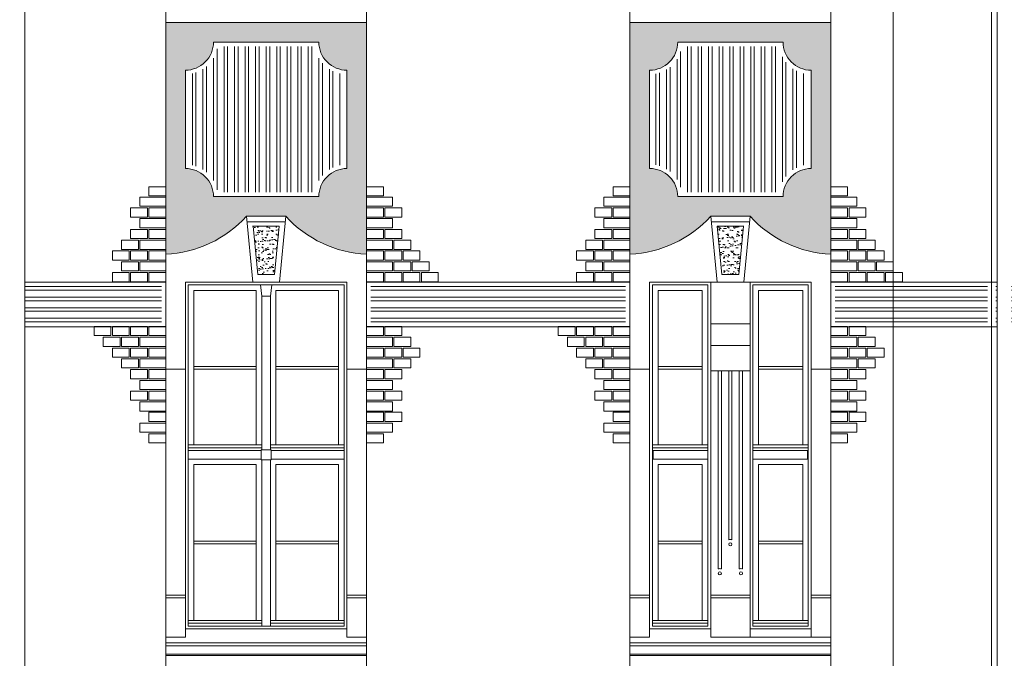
# Model space of a CAD drawing. Header units: millimetres. Extents: x 402 to 79005, y -7782 to 89952.
# Tile 388 of 423: x 47930 to 48631, y 30432 to 30887. Entities that reach past the tile are written whole.
import ezdxf

# ---------------------------------------------------------------- set-up
doc = ezdxf.new("R2010")
doc.units = ezdxf.units.MM
doc.header["$LTSCALE"] = 10
doc.layers.get('0').update_dxf_attribs({"lineweight": 0})
doc.layers.add('kreski', color=8, linetype='Continuous', lineweight=5)
doc.layers.add('okna', color=7, linetype='Continuous', lineweight=5)
pattern_1 = [(37.5, (72644.942, 22622.6415), (-0.1600031, 4.8941324), [0, -3.8608, 0, -4.318, 0, -4.1275]), (7.5, (72644.942, 22622.6415), (4.4952328, 7.168251), [0, -2.0828, 0, -3.4798, 0, -1.3335]), (327.5, (72641.8176, 22622.6415), (7.9099237, 0.01437185), [0, -1.27, 0, -4.572, 0, -5.969]), (317.5, (72641.8176, 22622.6415), (7.6355645, 2.2292932), [0, -0.635, 0, -2.9972, 0, -3.429])]
pattern_2 = [(90, (45698.195, 31769.518), (-7.5, 1e-15), []), (90, (45700.695, 31772.018), (-7.5, 1e-15), [])]
pattern_3 = [(37.5, (73839.158, 22449.609), (-0.16000313, 4.8941324), [0, -3.8608, 0, -4.318, 0, -4.1275]), (7.5, (73839.158, 22449.609), (4.4952328, 7.168251), [0, -2.0828, 0, -3.4798, 0, -1.3335]), (327.5, (73836.0336, 22449.609), (7.9099237, 0.01437185), [0, -1.27, 0, -4.572, 0, -5.969]), (317.5, (73836.0336, 22449.609), (7.6355645, 2.2292932), [0, -0.635, 0, -2.9972, 0, -3.429])]
pattern_4 = [(0, (45698.195, 31769.518), (2e-15, 7.5), []), (0, (45700.695, 31767.018), (2e-15, 7.5), [])]

msp = doc.modelspace()

# ---------------------------------------------------------------- hatches: boundary and pattern name
h = msp.add_hatch()
h.set_pattern_fill('AR-SAND,_O', color=8, scale=0.1)
h.set_pattern_definition(pattern_1)
h.paths.add_polyline_path([(48034.18, 30885.21), (48034.18, 30720.21, 0.201183), (48091.67, 30747.21), (48119.69, 30747.21, 0.201183), (48177.18, 30720.21), (48177.18, 30885.21)])
h.paths.add_polyline_path([(48143.18, 30871.21, 0.414214), (48163.18, 30851.21), (48163.18, 30781.21, 0.414214), (48143.18, 30761.21), (48068.18, 30761.21, 0.414214), (48048.18, 30781.21), (48048.18, 30851.21, 0.414214), (48068.18, 30871.21)], flags=16)
h = msp.add_hatch()
h.set_pattern_fill('AR-SAND,_O', color=8, scale=0.1)
h.set_pattern_definition(pattern_3)
h.paths.add_polyline_path([(48422.17, 30747.21), (48450.19, 30747.21, 0.201183), (48507.68, 30720.21), (48507.68, 30885.21), (48364.68, 30885.21), (48364.68, 30720.21, 0.201183)])
h.paths.add_polyline_path([(48378.68, 30851.21), (48378.68, 30781.21, -0.414214), (48398.68, 30761.21), (48473.68, 30761.21, -0.414214), (48493.68, 30781.21), (48493.68, 30851.21, -0.414214), (48473.68, 30871.21), (48398.68, 30871.21, -0.414214)], flags=16)
h = msp.add_hatch()
h.set_pattern_fill('ANSI32', color=8, scale=20, angle=45, style=0)
h.set_pattern_definition(pattern_2)
h.paths.add_polyline_path([(48140.37, 30868.21), (48070.98, 30868.21, -0.339506), (48051.18, 30848.41), (48051.18, 30784.02, -0.339506), (48070.98, 30764.21), (48140.37, 30764.21, -0.339506), (48160.18, 30784.02), (48160.18, 30848.41, -0.339506)])
h.paths.add_polyline_path([(48138.36, 30324.21), (48160.18, 30324.21), (48160.18, 30404.21), (48051.18, 30404.21), (48051.18, 30324.21), (48072.99, 30324.21, -0.858131)])
h = msp.add_hatch()
h.set_pattern_fill('ANSI32', color=8, scale=20, angle=45, style=0)
h.set_pattern_definition(pattern_2)
h.paths.add_polyline_path([(48490.68, 30784.02), (48490.68, 30848.41, -0.339506), (48470.87, 30868.21), (48401.48, 30868.21, -0.339506), (48381.68, 30848.41), (48381.68, 30784.02, -0.339506), (48401.48, 30764.21), (48470.87, 30764.21, -0.339506)])
h = msp.add_hatch()
h.set_pattern_fill('AR-SAND', color=8, scale=0.1, style=0)
h.set_pattern_definition(pattern_1)
h.paths.add_polyline_path([(48115, 30740.21), (48096.36, 30740.21), (48099.67, 30705.71), (48111.68, 30705.71)])
h = msp.add_hatch()
h.set_pattern_fill('AR-SAND', color=8, scale=0.1, style=0)
h.set_pattern_definition(pattern_3)
h.paths.add_polyline_path([(48430.17, 30705.71), (48442.18, 30705.71), (48445.5, 30740.21), (48426.86, 30740.21)])
h = msp.add_hatch()
h.set_pattern_fill('ANSI32,_O', color=8, scale=20, angle=315)
h.set_pattern_definition(pattern_4)
h.paths.add_polyline_path([(47847.17, 30697.21), (47709.17, 30697.21), (47709.17, 30671.31), (47847.17, 30671.31)])
h.paths.add_polyline_path([(47917.17, 30697.21), (47853.17, 30697.21), (47853.17, 30671.31), (47917.17, 30671.31)])
h.paths.add_polyline_path([(47933.86, 30697.21), (47933.86, 30671.31), (48031.18, 30671.31), (48031.18, 30697.21)])
h.paths.add_polyline_path([(47923.86, 30671.31), (47923.86, 30697.21), (47923.17, 30697.21), (47923.17, 30671.31)])
h = msp.add_hatch()
h.set_pattern_fill('ANSI32,_O', color=8, scale=20, angle=315)
h.set_pattern_definition(pattern_4)
h.paths.add_polyline_path([(48361.48, 30697.21), (48180.18, 30697.21), (48180.18, 30671.31), (48361.48, 30671.31)])
h = msp.add_hatch()
h.set_pattern_fill('ANSI32,_O', color=8, scale=20, angle=315)
h.set_pattern_definition(pattern_4)
h.paths.add_polyline_path([(48619.18, 30697.21), (48510.68, 30697.21), (48510.68, 30671.31), (48619.18, 30671.31)])
h.paths.add_polyline_path([(48636.21, 30697.21), (48636.21, 30671.31), (48774.18, 30671.31), (48774.18, 30697.21)])
h.paths.add_polyline_path([(48626.21, 30671.31), (48626.21, 30697.21), (48625.18, 30697.21), (48625.18, 30671.31)])

# ---------------------------------------------------------------- linework, layer by layer
at = {"color": 7}
msp.add_line((48622.18, 31236.19), (48622.18, 29950.2), dxfattribs=at)
for p, q in [((48034.18, 30022.71), (48034.18, 31152.34)), ((48177.18, 30022.71), (48177.18, 31152.34)), ((48364.68, 30022.71), (48364.68, 31152.34)), ((48507.68, 30022.71), (48507.68, 31152.34)), ((48096.18, 30700.21), (48091.67, 30747.21)), ((48119.69, 30747.21), (48091.67, 30747.21)), ((48115.18, 30700.21), (48119.69, 30747.21)), ((48426.68, 30700.21), (48422.17, 30747.21)), ((48450.19, 30747.21), (48422.17, 30747.21)), ((48445.68, 30700.21), (48450.19, 30747.21)), ((48048.18, 30447.21), (48048.18, 30700.21)), ((48048.18, 30700.21), (48163.18, 30700.21)), ((48163.18, 30447.21), (48163.18, 30700.21)), ((48378.68, 30447.21), (48378.68, 30700.21)), ((48378.68, 30700.21), (48422.18, 30700.21)), ((48422.18, 30447.21), (48422.18, 30700.21)), ((48422.18, 30700.21), (48426.68, 30700.21)), ((48426.68, 30700.21), (48445.68, 30700.21)), ((48450.18, 30700.21), (48445.68, 30700.21)), ((48450.18, 30447.21), (48450.18, 30700.21)), ((48493.68, 30700.21), (48450.18, 30700.21)), ((48493.68, 30447.21), (48493.68, 30700.21)), ((48048.18, 30477.21), (48034.18, 30477.21)), ((48048.18, 30475.21), (48034.18, 30475.21)), ((48177.18, 30477.21), (48163.18, 30477.21)), ((48177.18, 30475.21), (48163.18, 30475.21)), ((48378.68, 30477.21), (48364.68, 30477.21)), ((48378.68, 30475.21), (48364.68, 30475.21)), ((48450.18, 30477.21), (48422.18, 30477.21)), ((48450.18, 30475.21), (48422.18, 30475.21)), ((48507.68, 30477.21), (48493.68, 30477.21)), ((48507.68, 30475.21), (48493.68, 30475.21)), ((48163.18, 30453.21), (48048.18, 30453.21)), ((48422.18, 30453.21), (48378.68, 30453.21)), ((48450.18, 30453.21), (48493.68, 30453.21)), ((48048.18, 30447.21), (48034.18, 30447.21)), ((48177.18, 30447.21), (48163.18, 30447.21)), ((48378.68, 30447.21), (48364.68, 30447.21)), ((48507.68, 30447.21), (48422.18, 30447.21)), ((48034.23, 30443.21), (48177.18, 30443.21)), ((48364.73, 30443.21), (48507.68, 30443.21))]:
    msp.add_line(p, q)
at = {"color": 8}
for p, q in [((48034.18, 30885.21), (48177.18, 30885.21)), ((48364.68, 30885.21), (48507.68, 30885.21)), ((48092.05, 30743.21), (48119.3, 30743.21)), ((48099.67, 30705.71), (48096.36, 30740.21)), ((48096.36, 30740.21), (48115, 30740.21)), ((48111.68, 30705.71), (48115, 30740.21)), ((48422.55, 30743.21), (48449.8, 30743.21)), ((48430.17, 30705.71), (48426.86, 30740.21)), ((48426.86, 30740.21), (48445.5, 30740.21)), ((48442.18, 30705.71), (48445.5, 30740.21)), ((48099.67, 30705.71), (48111.68, 30705.71)), ((48430.17, 30705.71), (48442.18, 30705.71)), ((48380.68, 30698.21), (48420.18, 30698.21)), ((48380.68, 30455.21), (48380.68, 30698.21)), ((48420.18, 30698.21), (48420.18, 30455.21)), ((48491.68, 30698.21), (48452.18, 30698.21)), ((48452.18, 30698.21), (48452.18, 30455.21)), ((48491.68, 30455.21), (48491.68, 30698.21)), ((48416.18, 30694.21), (48384.68, 30694.21)), ((48384.68, 30694.21), (48384.68, 30584.21)), ((48416.18, 30584.21), (48416.18, 30694.21)), ((48456.18, 30584.21), (48456.18, 30694.21)), ((48456.18, 30694.21), (48487.68, 30694.21)), ((48487.68, 30694.21), (48487.68, 30584.21)), ((48450.18, 30670.57), (48422.18, 30670.57)), ((48450.18, 30655.17), (48422.18, 30655.17)), ((48416.18, 30640.21), (48384.68, 30640.21)), ((48384.68, 30640.21), (48384.68, 30638.21)), ((48384.68, 30638.21), (48416.18, 30638.21)), ((48416.18, 30638.21), (48416.18, 30640.21)), ((48422.18, 30637.12), (48450.18, 30637.12)), ((48429.8, 30637.12), (48427.55, 30637.12)), ((48427.55, 30637.12), (48427.55, 30495.91)), ((48429.8, 30495.91), (48429.8, 30637.12)), ((48437.3, 30637.12), (48435.05, 30637.12)), ((48435.05, 30637.12), (48435.05, 30516.61)), ((48437.3, 30516.61), (48437.3, 30637.12)), ((48444.8, 30637.12), (48442.55, 30637.12)), ((48442.55, 30637.12), (48442.55, 30495.91)), ((48444.8, 30495.91), (48444.8, 30637.12)), ((48456.18, 30638.21), (48456.18, 30640.21)), ((48456.18, 30640.21), (48487.68, 30640.21)), ((48487.68, 30638.21), (48456.18, 30638.21)), ((48487.68, 30640.21), (48487.68, 30638.21)), ((48420.18, 30584.21), (48380.68, 30584.21)), ((48380.68, 30584.21), (48380.68, 30582.21)), ((48380.68, 30582.21), (48420.18, 30582.21)), ((48381.18, 30574.21), (48381.18, 30580.21)), ((48381.18, 30580.21), (48420.18, 30580.21)), ((48384.68, 30584.21), (48416.18, 30584.21)), ((48420.18, 30582.21), (48420.18, 30584.21)), ((48420.18, 30580.21), (48420.18, 30574.21)), ((48452.18, 30582.21), (48452.18, 30584.21)), ((48452.18, 30584.21), (48491.68, 30584.21)), ((48491.68, 30582.21), (48452.18, 30582.21)), ((48491.18, 30580.21), (48452.18, 30580.21)), ((48452.18, 30580.21), (48452.18, 30574.21)), ((48487.68, 30584.21), (48456.18, 30584.21)), ((48491.18, 30574.21), (48491.18, 30580.21)), ((48491.68, 30584.21), (48491.68, 30582.21)), ((48420.18, 30574.21), (48381.18, 30574.21)), ((48452.18, 30574.21), (48491.18, 30574.21)), ((48416.18, 30570.21), (48384.68, 30570.21)), ((48384.68, 30570.21), (48384.68, 30459.21)), ((48416.18, 30459.21), (48416.18, 30570.21)), ((48456.18, 30459.21), (48456.18, 30570.21)), ((48456.18, 30570.21), (48487.68, 30570.21)), ((48487.68, 30570.21), (48487.68, 30459.21)), ((48420.18, 30459.21), (48380.68, 30459.21)), ((48380.68, 30459.21), (48380.68, 30457.21)), ((48384.68, 30459.21), (48416.18, 30459.21)), ((48420.18, 30457.21), (48420.18, 30459.21)), ((48452.18, 30457.21), (48452.18, 30459.21)), ((48452.18, 30459.21), (48491.68, 30459.21)), ((48487.68, 30459.21), (48456.18, 30459.21)), ((48491.68, 30459.21), (48491.68, 30457.21)), ((48380.68, 30457.21), (48420.18, 30457.21)), ((48420.18, 30455.21), (48380.68, 30455.21)), ((48491.68, 30457.21), (48452.18, 30457.21)), ((48452.18, 30455.21), (48491.68, 30455.21)), ((48034.2, 30441.21), (48177.2, 30441.21)), ((48364.7, 30441.21), (48507.7, 30441.21)), ((48034.18, 30435.21), (48177.18, 30435.21)), ((48034.18, 30434.21), (48177.18, 30434.21)), ((48364.68, 30435.21), (48507.68, 30435.21)), ((48364.68, 30434.21), (48507.68, 30434.21))]:
    msp.add_line(p, q, dxfattribs=at)
for points in [[(47933.86, 29736.36), (47933.86, 31274.02), (47981.42, 31316.8), (47981.42, 31330.51)], [(48626.21, 29950.25), (48626.21, 31278.47), (48673.76, 31321.26), (48673.76, 31330.51)]]:
    msp.add_lwpolyline(points)
msp.add_lwpolyline([(48552.18, 29938.21), (48552.18, 30007.21), (48553.18, 30007.21, -0.414214), (48557.18, 30011.21), (48557.18, 30012.21), (48558.18, 30012.21), (48558.18, 30018.21), (48559.68, 30018.21), (48560.18, 30020.21), (48552.18, 30022.71), (48552.18, 31236.19)], format="xyb")
for points in [[(48068.18, 30761.21), (48143.18, 30761.21, -0.414214), (48163.18, 30781.21), (48163.18, 30851.21, -0.414214), (48143.18, 30871.21), (48068.18, 30871.21, -0.414214), (48048.18, 30851.21), (48048.18, 30781.21, -0.414214)], [(48398.68, 30761.21), (48473.68, 30761.21, -0.414214), (48493.68, 30781.21), (48493.68, 30851.21, -0.414214), (48473.68, 30871.21), (48398.68, 30871.21, -0.414214), (48378.68, 30851.21), (48378.68, 30781.21, -0.414214)]]:
    msp.add_lwpolyline(points, format="xyb", close=True)
for points in [[(48050.18, 30698.21), (48161.18, 30698.21), (48161.18, 30455.21), (48050.18, 30455.21)], [(48108.68, 30690.21), (48109.68, 30698.21), (48101.68, 30698.21), (48102.68, 30690.21)], [(48177.18, 30700.21), (48364.68, 30700.21), (48364.68, 30668.31), (48177.18, 30668.31)], [(48622.18, 30700.21), (48507.68, 30700.21), (48507.68, 30668.31), (48622.18, 30668.31)], [(48098.68, 30584.21), (48054.18, 30584.21), (48054.18, 30694.21), (48098.68, 30694.21)], [(48102.68, 30580.71), (48108.68, 30580.71), (48108.68, 30690.21), (48102.68, 30690.21)], [(48112.68, 30584.21), (48157.18, 30584.21), (48157.18, 30694.21), (48112.68, 30694.21)], [(48054.18, 30638.21), (48098.68, 30638.21), (48098.68, 30640.21), (48054.18, 30640.21)], [(48112.68, 30638.21), (48157.18, 30638.21), (48157.18, 30640.21), (48112.68, 30640.21)], [(48050.18, 30582.21), (48050.18, 30584.21), (48102.68, 30584.21), (48102.68, 30582.21)], [(48050.18, 30574.21), (48102.18, 30574.21), (48102.18, 30580.21), (48050.18, 30580.21)], [(48102.18, 30573.71), (48109.18, 30573.71), (48109.18, 30580.71), (48102.18, 30580.71)], [(48161.18, 30582.21), (48161.18, 30584.21), (48108.68, 30584.21), (48108.68, 30582.21)], [(48161.18, 30574.21), (48109.18, 30574.21), (48109.18, 30580.21), (48161.18, 30580.21)], [(48102.68, 30455.21), (48108.68, 30455.21), (48108.68, 30573.71), (48102.68, 30573.71)], [(48098.68, 30459.21), (48054.18, 30459.21), (48054.18, 30570.21), (48098.68, 30570.21)], [(48112.68, 30459.21), (48157.18, 30459.21), (48157.18, 30570.21), (48112.68, 30570.21)], [(48054.18, 30513.71), (48098.68, 30513.71), (48098.68, 30515.71), (48054.18, 30515.71)], [(48112.68, 30513.71), (48157.18, 30513.71), (48157.18, 30515.71), (48112.68, 30515.71)], [(48384.68, 30513.71), (48416.18, 30513.71), (48416.18, 30515.71), (48384.68, 30515.71)], [(48487.68, 30513.71), (48456.18, 30513.71), (48456.18, 30515.71), (48487.68, 30515.71)], [(48050.18, 30457.21), (48050.18, 30459.21), (48102.68, 30459.21), (48102.68, 30457.21)], [(48161.18, 30457.21), (48161.18, 30459.21), (48108.68, 30459.21), (48108.68, 30457.21)]]:
    msp.add_lwpolyline(points, close=True, dxfattribs=at)
msp.add_lwpolyline([(48626.21, 30700.21), (48622.18, 30700.21), (48622.18, 30668.31), (48626.21, 30668.31)], dxfattribs=at)
for centre in [(48436.18, 30513.43), (48428.68, 30492.72), (48428.68, 30492.72), (48443.68, 30492.72), (48443.68, 30492.72)]:
    msp.add_circle(centre, 1.12, dxfattribs=at)
for centre, start, end in [((48030.73, 30802.26), 272.40657, 317.90702), ((48180.62, 30802.26), 222.09298, 267.59343), ((48361.23, 30802.26), 272.40657, 317.90702), ((48511.12, 30802.26), 222.09298, 267.59343)]:
    msp.add_arc(centre, 82.12, start, end)
for centre in [(48436.18, 30513.43), (48428.68, 30492.72), (48443.68, 30492.72)]:
    msp.add_arc(centre, 3.38, 70.52878, 109.47122, dxfattribs=at)
at = {"layer": 'kreski'}
for points in [[(48034.18, 30761.73), (48022.18, 30761.73), (48022.18, 30768.23), (48034.18, 30768.23)], [(48177.18, 30761.73), (48189.18, 30761.73), (48189.18, 30768.23), (48177.18, 30768.23)], [(48364.68, 30761.73), (48352.68, 30761.73), (48352.68, 30768.23), (48364.68, 30768.23)], [(48507.68, 30761.73), (48519.68, 30761.73), (48519.68, 30768.23), (48507.68, 30768.23)], [(48034.18, 30754.31), (48015.68, 30754.31), (48015.68, 30760.81), (48034.18, 30760.81)], [(48177.18, 30754.31), (48195.68, 30754.31), (48195.68, 30760.81), (48177.18, 30760.81)], [(48364.68, 30754.31), (48346.18, 30754.31), (48346.18, 30760.81), (48364.68, 30760.81)], [(48507.68, 30754.31), (48526.18, 30754.31), (48526.18, 30760.81), (48507.68, 30760.81)], [(48021.18, 30746.63), (48009.18, 30746.63), (48009.18, 30753.13), (48021.18, 30753.13)], [(48034.18, 30746.63), (48022.18, 30746.63), (48022.18, 30753.13), (48034.18, 30753.13)], [(48177.18, 30746.63), (48189.18, 30746.63), (48189.18, 30753.13), (48177.18, 30753.13)], [(48190.18, 30746.63), (48202.18, 30746.63), (48202.18, 30753.13), (48190.18, 30753.13)], [(48351.68, 30746.63), (48339.68, 30746.63), (48339.68, 30753.13), (48351.68, 30753.13)], [(48364.68, 30746.63), (48352.68, 30746.63), (48352.68, 30753.13), (48364.68, 30753.13)], [(48507.68, 30746.63), (48519.68, 30746.63), (48519.68, 30753.13), (48507.68, 30753.13)], [(48520.68, 30746.63), (48532.68, 30746.63), (48532.68, 30753.13), (48520.68, 30753.13)], [(48034.18, 30738.95), (48015.68, 30738.95), (48015.68, 30745.45), (48034.18, 30745.45)], [(48177.18, 30738.95), (48195.68, 30738.95), (48195.68, 30745.45), (48177.18, 30745.45)], [(48364.68, 30738.95), (48346.18, 30738.95), (48346.18, 30745.45), (48364.68, 30745.45)], [(48507.68, 30738.95), (48526.18, 30738.95), (48526.18, 30745.45), (48507.68, 30745.45)], [(48021.18, 30731.27), (48009.18, 30731.27), (48009.18, 30737.77), (48021.18, 30737.77)], [(48034.18, 30731.27), (48022.18, 30731.27), (48022.18, 30737.77), (48034.18, 30737.77)], [(48177.18, 30731.27), (48189.18, 30731.27), (48189.18, 30737.77), (48177.18, 30737.77)], [(48190.18, 30731.27), (48202.18, 30731.27), (48202.18, 30737.77), (48190.18, 30737.77)], [(48351.68, 30731.27), (48339.68, 30731.27), (48339.68, 30737.77), (48351.68, 30737.77)], [(48364.68, 30731.27), (48352.68, 30731.27), (48352.68, 30737.77), (48364.68, 30737.77)], [(48507.68, 30731.27), (48519.68, 30731.27), (48519.68, 30737.77), (48507.68, 30737.77)], [(48520.68, 30731.27), (48532.68, 30731.27), (48532.68, 30737.77), (48520.68, 30737.77)], [(48014.68, 30723.59), (48002.68, 30723.59), (48002.68, 30730.09), (48014.68, 30730.09)], [(48034.18, 30723.59), (48015.68, 30723.59), (48015.68, 30730.09), (48034.18, 30730.09)], [(48177.18, 30723.59), (48195.68, 30723.59), (48195.68, 30730.09), (48177.18, 30730.09)], [(48196.68, 30723.59), (48208.68, 30723.59), (48208.68, 30730.09), (48196.68, 30730.09)], [(48345.18, 30723.59), (48333.18, 30723.59), (48333.18, 30730.09), (48345.18, 30730.09)], [(48364.68, 30723.59), (48346.18, 30723.59), (48346.18, 30730.09), (48364.68, 30730.09)], [(48507.68, 30723.59), (48526.18, 30723.59), (48526.18, 30730.09), (48507.68, 30730.09)], [(48527.18, 30723.59), (48539.18, 30723.59), (48539.18, 30730.09), (48527.18, 30730.09)], [(48008.18, 30715.91), (47996.18, 30715.91), (47996.18, 30722.41), (48008.18, 30722.41)], [(48021.18, 30715.91), (48009.18, 30715.91), (48009.18, 30722.41), (48021.18, 30722.41)], [(48034.18, 30715.91), (48022.18, 30715.91), (48022.18, 30722.41), (48034.18, 30722.41)], [(48177.18, 30715.91), (48189.18, 30715.91), (48189.18, 30722.41), (48177.18, 30722.41)], [(48190.18, 30715.91), (48202.18, 30715.91), (48202.18, 30722.41), (48190.18, 30722.41)], [(48203.18, 30715.91), (48215.18, 30715.91), (48215.18, 30722.41), (48203.18, 30722.41)], [(48338.68, 30715.91), (48326.68, 30715.91), (48326.68, 30722.41), (48338.68, 30722.41)], [(48351.68, 30715.91), (48339.68, 30715.91), (48339.68, 30722.41), (48351.68, 30722.41)], [(48364.68, 30715.91), (48352.68, 30715.91), (48352.68, 30722.41), (48364.68, 30722.41)], [(48507.68, 30715.91), (48519.68, 30715.91), (48519.68, 30722.41), (48507.68, 30722.41)], [(48520.68, 30715.91), (48532.68, 30715.91), (48532.68, 30722.41), (48520.68, 30722.41)], [(48533.68, 30715.91), (48545.68, 30715.91), (48545.68, 30722.41), (48533.68, 30722.41)], [(48014.68, 30708.23), (48002.68, 30708.23), (48002.68, 30714.73), (48014.68, 30714.73)], [(48034.18, 30708.23), (48015.68, 30708.23), (48015.68, 30714.73), (48034.18, 30714.73)], [(48177.18, 30708.23), (48195.68, 30708.23), (48195.68, 30714.73), (48177.18, 30714.73)], [(48196.68, 30708.23), (48208.68, 30708.23), (48208.68, 30714.73), (48196.68, 30714.73)], [(48209.68, 30708.23), (48221.68, 30708.23), (48221.68, 30714.73), (48209.68, 30714.73)], [(48345.18, 30708.23), (48333.18, 30708.23), (48333.18, 30714.73), (48345.18, 30714.73)], [(48364.68, 30708.23), (48346.18, 30708.23), (48346.18, 30714.73), (48364.68, 30714.73)], [(48507.68, 30708.23), (48526.18, 30708.23), (48526.18, 30714.73), (48507.68, 30714.73)], [(48527.18, 30708.23), (48539.18, 30708.23), (48539.18, 30714.73), (48527.18, 30714.73)], [(48540.18, 30708.23), (48552.18, 30708.23), (48552.18, 30714.73), (48540.18, 30714.73)], [(48008.18, 30700.55), (47996.18, 30700.55), (47996.18, 30707.05), (48008.18, 30707.05)], [(48021.18, 30700.55), (48009.18, 30700.55), (48009.18, 30707.05), (48021.18, 30707.05)], [(48034.18, 30700.55), (48022.18, 30700.55), (48022.18, 30707.05), (48034.18, 30707.05)], [(48177.18, 30700.55), (48189.18, 30700.55), (48189.18, 30707.05), (48177.18, 30707.05)], [(48190.18, 30700.55), (48202.18, 30700.55), (48202.18, 30707.05), (48190.18, 30707.05)], [(48203.18, 30700.55), (48215.18, 30700.55), (48215.18, 30707.05), (48203.18, 30707.05)], [(48216.18, 30700.55), (48228.18, 30700.55), (48228.18, 30707.05), (48216.18, 30707.05)], [(48338.68, 30700.55), (48326.68, 30700.55), (48326.68, 30707.05), (48338.68, 30707.05)], [(48351.68, 30700.55), (48339.68, 30700.55), (48339.68, 30707.05), (48351.68, 30707.05)], [(48364.68, 30700.55), (48352.68, 30700.55), (48352.68, 30707.05), (48364.68, 30707.05)], [(48507.68, 30700.55), (48519.68, 30700.55), (48519.68, 30707.05), (48507.68, 30707.05)], [(48520.68, 30700.55), (48532.68, 30700.55), (48532.68, 30707.05), (48520.68, 30707.05)], [(48533.68, 30700.55), (48545.68, 30700.55), (48545.68, 30707.05), (48533.68, 30707.05)], [(48546.68, 30700.55), (48558.68, 30700.55), (48558.68, 30707.05), (48546.68, 30707.05)], [(47995.18, 30668.65), (47983.18, 30668.65), (47983.18, 30662.15), (47995.18, 30662.15)], [(48008.18, 30668.65), (47996.18, 30668.65), (47996.18, 30662.15), (48008.18, 30662.15)], [(48021.18, 30668.65), (48009.18, 30668.65), (48009.18, 30662.15), (48021.18, 30662.15)], [(48034.18, 30668.65), (48022.18, 30668.65), (48022.18, 30662.15), (48034.18, 30662.15)], [(48177.18, 30668.65), (48189.18, 30668.65), (48189.18, 30662.15), (48177.18, 30662.15)], [(48190.18, 30668.65), (48202.18, 30668.65), (48202.18, 30662.15), (48190.18, 30662.15)], [(48325.68, 30668.65), (48313.68, 30668.65), (48313.68, 30662.15), (48325.68, 30662.15)], [(48338.68, 30668.65), (48326.68, 30668.65), (48326.68, 30662.15), (48338.68, 30662.15)], [(48351.68, 30668.65), (48339.68, 30668.65), (48339.68, 30662.15), (48351.68, 30662.15)], [(48364.68, 30668.65), (48352.68, 30668.65), (48352.68, 30662.15), (48364.68, 30662.15)], [(48507.68, 30668.65), (48519.68, 30668.65), (48519.68, 30662.15), (48507.68, 30662.15)], [(48520.68, 30668.65), (48532.68, 30668.65), (48532.68, 30662.15), (48520.68, 30662.15)], [(48001.68, 30660.97), (47989.68, 30660.97), (47989.68, 30654.47), (48001.68, 30654.47)], [(48014.68, 30660.97), (48002.68, 30660.97), (48002.68, 30654.47), (48014.68, 30654.47)], [(48034.18, 30660.97), (48015.68, 30660.97), (48015.68, 30654.47), (48034.18, 30654.47)], [(48177.18, 30660.97), (48195.68, 30660.97), (48195.68, 30654.47), (48177.18, 30654.47)], [(48196.68, 30660.97), (48208.68, 30660.97), (48208.68, 30654.47), (48196.68, 30654.47)], [(48332.18, 30660.97), (48320.18, 30660.97), (48320.18, 30654.47), (48332.18, 30654.47)], [(48345.18, 30660.97), (48333.18, 30660.97), (48333.18, 30654.47), (48345.18, 30654.47)], [(48364.68, 30660.97), (48346.18, 30660.97), (48346.18, 30654.47), (48364.68, 30654.47)], [(48507.68, 30660.97), (48526.18, 30660.97), (48526.18, 30654.47), (48507.68, 30654.47)], [(48527.18, 30660.97), (48539.18, 30660.97), (48539.18, 30654.47), (48527.18, 30654.47)], [(48008.18, 30653.29), (47996.18, 30653.29), (47996.18, 30646.79), (48008.18, 30646.79)], [(48021.18, 30653.29), (48009.18, 30653.29), (48009.18, 30646.79), (48021.18, 30646.79)], [(48034.18, 30653.29), (48022.18, 30653.29), (48022.18, 30646.79), (48034.18, 30646.79)], [(48177.18, 30653.29), (48189.18, 30653.29), (48189.18, 30646.79), (48177.18, 30646.79)], [(48190.18, 30653.29), (48202.18, 30653.29), (48202.18, 30646.79), (48190.18, 30646.79)], [(48203.18, 30653.29), (48215.18, 30653.29), (48215.18, 30646.79), (48203.18, 30646.79)], [(48338.68, 30653.29), (48326.68, 30653.29), (48326.68, 30646.79), (48338.68, 30646.79)], [(48351.68, 30653.29), (48339.68, 30653.29), (48339.68, 30646.79), (48351.68, 30646.79)], [(48364.68, 30653.29), (48352.68, 30653.29), (48352.68, 30646.79), (48364.68, 30646.79)], [(48507.68, 30653.29), (48519.68, 30653.29), (48519.68, 30646.79), (48507.68, 30646.79)], [(48520.68, 30653.29), (48532.68, 30653.29), (48532.68, 30646.79), (48520.68, 30646.79)], [(48533.68, 30653.29), (48545.68, 30653.29), (48545.68, 30646.79), (48533.68, 30646.79)], [(48014.68, 30645.61), (48002.68, 30645.61), (48002.68, 30639.11), (48014.68, 30639.11)], [(48034.18, 30645.61), (48015.68, 30645.61), (48015.68, 30639.11), (48034.18, 30639.11)], [(48177.18, 30645.61), (48195.68, 30645.61), (48195.68, 30639.11), (48177.18, 30639.11)], [(48196.68, 30645.61), (48208.68, 30645.61), (48208.68, 30639.11), (48196.68, 30639.11)], [(48345.18, 30645.61), (48333.18, 30645.61), (48333.18, 30639.11), (48345.18, 30639.11)], [(48364.68, 30645.61), (48346.18, 30645.61), (48346.18, 30639.11), (48364.68, 30639.11)], [(48507.68, 30645.61), (48526.18, 30645.61), (48526.18, 30639.11), (48507.68, 30639.11)], [(48527.18, 30645.61), (48539.18, 30645.61), (48539.18, 30639.11), (48527.18, 30639.11)], [(48021.18, 30637.93), (48009.18, 30637.93), (48009.18, 30631.43), (48021.18, 30631.43)], [(48034.18, 30637.93), (48022.18, 30637.93), (48022.18, 30631.43), (48034.18, 30631.43)], [(48177.18, 30637.93), (48189.18, 30637.93), (48189.18, 30631.43), (48177.18, 30631.43)], [(48190.18, 30637.93), (48202.18, 30637.93), (48202.18, 30631.43), (48190.18, 30631.43)], [(48351.68, 30637.93), (48339.68, 30637.93), (48339.68, 30631.43), (48351.68, 30631.43)], [(48364.68, 30637.93), (48352.68, 30637.93), (48352.68, 30631.43), (48364.68, 30631.43)], [(48507.68, 30637.93), (48519.68, 30637.93), (48519.68, 30631.43), (48507.68, 30631.43)], [(48520.68, 30637.93), (48532.68, 30637.93), (48532.68, 30631.43), (48520.68, 30631.43)], [(48034.18, 30630.25), (48015.68, 30630.25), (48015.68, 30623.75), (48034.18, 30623.75)], [(48177.18, 30630.25), (48195.68, 30630.25), (48195.68, 30623.75), (48177.18, 30623.75)], [(48364.68, 30630.25), (48346.18, 30630.25), (48346.18, 30623.75), (48364.68, 30623.75)], [(48507.68, 30630.25), (48526.18, 30630.25), (48526.18, 30623.75), (48507.68, 30623.75)], [(48021.18, 30622.57), (48009.18, 30622.57), (48009.18, 30616.07), (48021.18, 30616.07)], [(48034.18, 30622.57), (48022.18, 30622.57), (48022.18, 30616.07), (48034.18, 30616.07)], [(48177.18, 30622.57), (48189.18, 30622.57), (48189.18, 30616.07), (48177.18, 30616.07)], [(48190.18, 30622.57), (48202.18, 30622.57), (48202.18, 30616.07), (48190.18, 30616.07)], [(48351.68, 30622.57), (48339.68, 30622.57), (48339.68, 30616.07), (48351.68, 30616.07)], [(48364.68, 30622.57), (48352.68, 30622.57), (48352.68, 30616.07), (48364.68, 30616.07)], [(48507.68, 30622.57), (48519.68, 30622.57), (48519.68, 30616.07), (48507.68, 30616.07)], [(48520.68, 30622.57), (48532.68, 30622.57), (48532.68, 30616.07), (48520.68, 30616.07)], [(48034.18, 30614.89), (48015.68, 30614.89), (48015.68, 30608.39), (48034.18, 30608.39)], [(48177.18, 30614.89), (48195.68, 30614.89), (48195.68, 30608.39), (48177.18, 30608.39)], [(48364.68, 30614.89), (48346.18, 30614.89), (48346.18, 30608.39), (48364.68, 30608.39)], [(48507.68, 30614.89), (48526.18, 30614.89), (48526.18, 30608.39), (48507.68, 30608.39)], [(48034.18, 30607.48), (48022.18, 30607.48), (48022.18, 30600.98), (48034.18, 30600.98)], [(48177.18, 30607.48), (48189.18, 30607.48), (48189.18, 30600.98), (48177.18, 30600.98)], [(48190.18, 30607.48), (48202.18, 30607.48), (48202.18, 30600.98), (48190.18, 30600.98)], [(48364.68, 30607.48), (48352.68, 30607.48), (48352.68, 30600.98), (48364.68, 30600.98)], [(48507.68, 30607.48), (48519.68, 30607.48), (48519.68, 30600.98), (48507.68, 30600.98)], [(48520.68, 30607.48), (48532.68, 30607.48), (48532.68, 30600.98), (48520.68, 30600.98)], [(48034.18, 30599.8), (48015.68, 30599.8), (48015.68, 30593.3), (48034.18, 30593.3)], [(48177.18, 30599.8), (48195.68, 30599.8), (48195.68, 30593.3), (48177.18, 30593.3)], [(48364.68, 30599.8), (48346.18, 30599.8), (48346.18, 30593.3), (48364.68, 30593.3)], [(48507.68, 30599.8), (48526.18, 30599.8), (48526.18, 30593.3), (48507.68, 30593.3)], [(48034.18, 30592.12), (48022.18, 30592.12), (48022.18, 30585.62), (48034.18, 30585.62)], [(48177.18, 30592.12), (48189.18, 30592.12), (48189.18, 30585.62), (48177.18, 30585.62)], [(48364.68, 30592.12), (48352.68, 30592.12), (48352.68, 30585.62), (48364.68, 30585.62)], [(48507.68, 30592.12), (48519.68, 30592.12), (48519.68, 30585.62), (48507.68, 30585.62)]]:
    msp.add_lwpolyline(points, close=True, dxfattribs=at)
msp.add_lwpolyline([(47933.86, 30700.21), (48034.18, 30700.21), (48034.18, 30668.31), (47933.86, 30668.31)], dxfattribs=at)
at = {"layer": 'okna'}
for p, q in [((48048.18, 30638.31), (48034.18, 30638.31)), ((48177.18, 30638.31), (48163.18, 30638.31)), ((48378.68, 30638.31), (48364.68, 30638.31)), ((48507.68, 30638.31), (48493.68, 30638.31))]:
    msp.add_line(p, q, dxfattribs=at)

doc.saveas('drawing.dxf')
